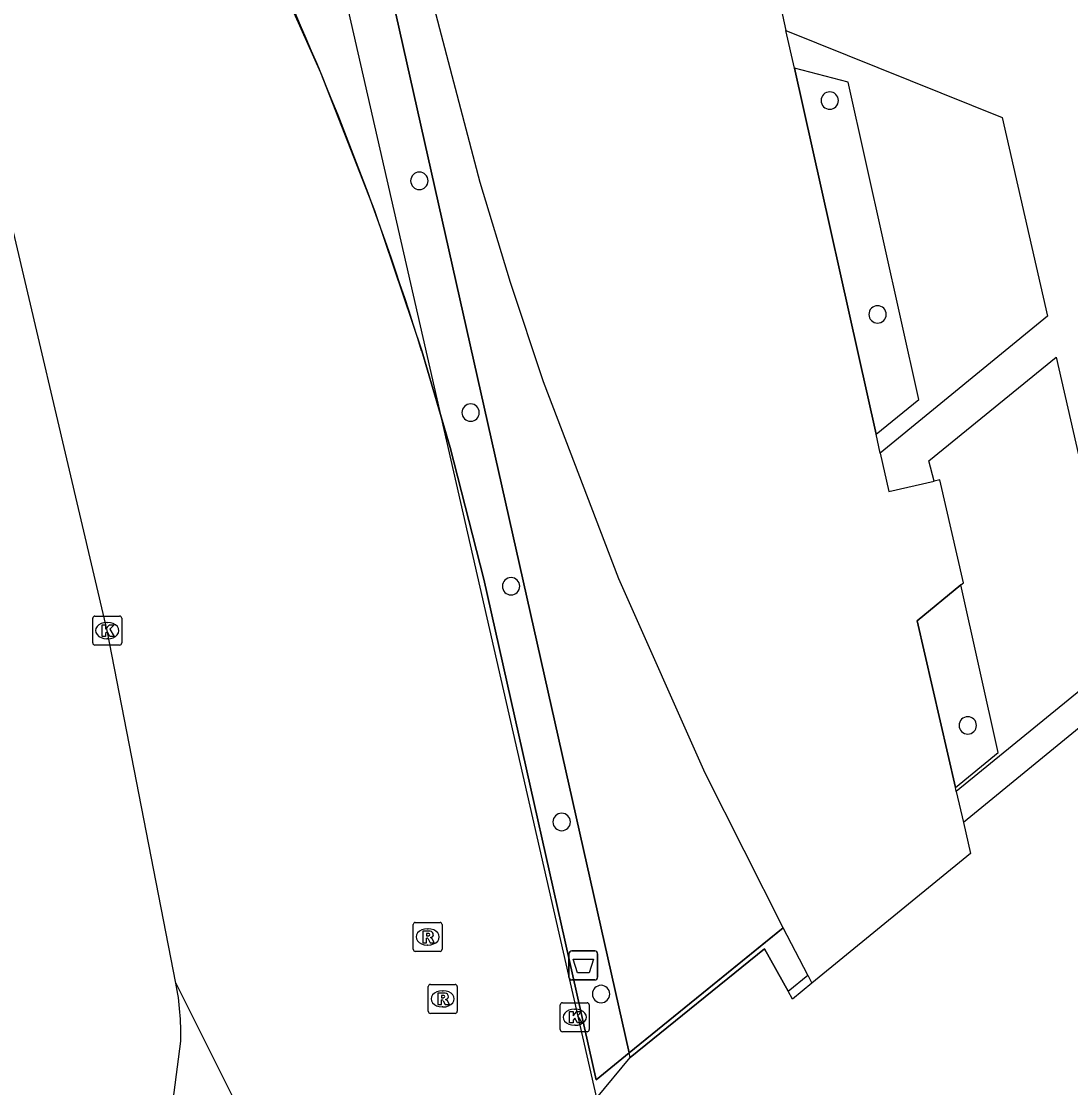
# Model space of a CAD drawing. Extents: x 160806 to 161707, y 383697 to 384148.
# Drawn here: x 161397.72 to 161433.94, y 383859.4 to 383896.21 of the extents above; entities that cross this region are included whole.
import ezdxf

# ---------------------------------------------------------------- set-up
doc = ezdxf.new("R2010")
doc.units = 0
for name, color, linetype in [('IMGEO_Afvalbak', 7, 'Continuous'), ('IMGEO_Hek', 7, 'Continuous'), ('IMGEO_Kolk', 7, 'Continuous'), ('IMGEO_Lijnafwatering', 7, 'Continuous'), ('IMGEO_Muur', 7, 'Continuous'), ('IMGEO_OVBaan_gesloten', 7, 'Continuous'), ('IMGEO_Pand', 7, 'Continuous'), ('IMGEO_Pand_overbouw', 7, 'Continuous'), ('IMGEO_Rijbaan_lokaal_open', 7, 'Continuous'), ('IMGEO_Rioolput', 7, 'Continuous'), ('IMGEO_Voetpad_gesloten', 7, 'Continuous'), ('IMGEO_Voetpad_open', 7, 'Continuous')]:
    doc.layers.add(name, color=color, linetype=linetype)

msp = doc.modelspace()

# ---------------------------------------------------------------- linework, layer by layer
at = {"layer": 'IMGEO_Afvalbak'}
for p, q in [((161416.725, 383864.121), (161417.515, 383864.121)), ((161417.515, 383864.121), (161416.725, 383864.121)), ((161416.625, 383863.221), (161416.625, 383864.021)), ((161416.625, 383864.021), (161416.625, 383863.221)), ((161417.615, 383864.021), (161417.615, 383863.221)), ((161417.615, 383863.221), (161417.615, 383864.021)), ((161417.515, 383863.121), (161416.725, 383863.121)), ((161416.725, 383863.121), (161417.515, 383863.121))]:
    msp.add_line(p, q, dxfattribs=at)
msp.add_lwpolyline([(161416.768, 383863.835), (161417.472, 383863.835), (161417.323, 383863.365), (161416.917, 383863.365), (161416.768, 383863.835)], dxfattribs=at)
for centre, start, end in [((161416.725, 383864.021), 90, 180), ((161416.725, 383864.021), 90, 180), ((161417.515, 383864.021), 0, 90), ((161417.515, 383864.021), 360, 90), ((161416.725, 383863.221), 180, 270), ((161416.725, 383863.221), 180, 270), ((161417.515, 383863.221), 270, 0), ((161417.515, 383863.221), 270, 0)]:
    msp.add_arc(centre, 0.1, start, end, dxfattribs=at)
at = {"layer": 'IMGEO_Hek'}
for points in [[(161418.7, 383860.601), (161410.296, 383898.071)], [(161424.185, 383862.737), (161423.37, 383864.191), (161418.734, 383860.447)], [(161418.734, 383860.447), (161418.7, 383860.601)]]:
    msp.add_lwpolyline(points, dxfattribs=at)
at = {"layer": 'IMGEO_Kolk'}
for p, q in [((161400.188, 383874.753), (161400.188, 383875.605)), ((161400.263, 383875.679), (161401.115, 383875.679)), ((161401.189, 383875.605), (161401.189, 383874.753)), ((161400.676, 383875.459), (161400.701, 383875.459)), ((161400.699, 383874.899), (161400.674, 383874.899)), ((161401.115, 383874.679), (161400.263, 383874.679)), ((161416.324, 383861.41), (161416.324, 383862.262)), ((161416.399, 383862.336), (161417.251, 383862.336)), ((161417.325, 383862.262), (161417.325, 383861.41)), ((161416.812, 383862.116), (161416.837, 383862.116)), ((161416.835, 383861.556), (161416.81, 383861.556)), ((161417.251, 383861.336), (161416.399, 383861.336))]:
    msp.add_line(p, q, dxfattribs=at)
for points in [[(161400.188, 383874.753), (161400.188, 383875.605)], [(161400.263, 383875.679), (161401.115, 383875.679)], [(161401.189, 383875.605), (161401.189, 383874.753)], [(161400.509, 383875.379), (161400.632, 383875.379), (161400.632, 383875.228), (161400.762, 383875.379), (161400.926, 383875.379), (161400.78, 383875.228), (161400.933, 383874.979), (161400.781, 383874.979), (161400.696, 383875.143), (161400.632, 383875.076), (161400.632, 383874.979), (161400.509, 383874.979), (161400.509, 383875.379)], [(161401.115, 383874.679), (161400.263, 383874.679)], [(161416.324, 383861.41), (161416.324, 383862.262)], [(161416.399, 383862.336), (161417.251, 383862.336)], [(161417.325, 383862.262), (161417.325, 383861.41)], [(161416.645, 383862.036), (161416.768, 383862.036), (161416.768, 383861.885), (161416.898, 383862.036), (161417.062, 383862.036), (161416.916, 383861.885), (161417.069, 383861.636), (161416.917, 383861.636), (161416.832, 383861.8), (161416.768, 383861.733), (161416.768, 383861.636), (161416.645, 383861.636), (161416.645, 383862.036)], [(161417.251, 383861.336), (161416.399, 383861.336)]]:
    msp.add_lwpolyline(points, dxfattribs=at)
for centre, start, end in [((161400.265, 383875.603), 91.552, 178.448), ((161400.265, 383875.603), 91.552, 178.448), ((161401.113, 383875.603), 1.552, 88.448), ((161401.113, 383875.603), 1.552, 88.448), ((161400.265, 383874.755), 181.552, 268.448), ((161400.265, 383874.755), 181.552, 268.448), ((161401.113, 383874.755), 271.552, 358.448), ((161401.113, 383874.755), 271.552, 358.448), ((161416.401, 383862.26), 91.552, 178.448), ((161416.401, 383862.26), 91.552, 178.448), ((161417.249, 383862.26), 1.552, 88.448), ((161417.249, 383862.26), 1.552, 88.448), ((161416.401, 383861.412), 181.552, 268.448), ((161416.401, 383861.412), 181.552, 268.448), ((161417.249, 383861.412), 271.552, 358.448), ((161417.249, 383861.412), 271.552, 358.448)]:
    msp.add_arc(centre, 0.0765, start, end, dxfattribs=at)
for centre, major_axis, ratio, start_param, end_param in [((161400.675, 383875.179), (-0.387, 0.002), 0.722429, 4.712389, 7.853982), ((161400.7, 383875.179), (-0.39, 0.002), 0.717154, 1.570796, 4.712389), ((161416.811, 383861.836), (-0.387, 0.002), 0.722429, 4.712389, 7.853982), ((161416.836, 383861.836), (-0.39, 0.002), 0.717154, 1.570796, 4.712389)]:
    msp.add_ellipse(centre, major_axis=major_axis, ratio=ratio, start_param=start_param, end_param=end_param, dxfattribs=at)
at = {"layer": 'IMGEO_Lijnafwatering'}
msp.add_lwpolyline([(161446.22, 383881.633), (161430.238, 383868.553)], dxfattribs=at)
at = {"layer": 'IMGEO_Muur'}
for points in [[(161424.185, 383862.737), (161424.864, 383863.286)], [(161425.009, 383863.006), (161424.344, 383862.463), (161424.185, 383862.737)]]:
    msp.add_lwpolyline(points, dxfattribs=at)
at = {"layer": 'IMGEO_OVBaan_gesloten'}
for points in [[(161403.061, 383863.005), (161400.689, 383875.179), (161396.546, 383892.763), (161391.176, 383917.319), (161390.711, 383919.595)], [(161401.486, 383847.747), (161402.543, 383855.697), (161403.228, 383861.014)]]:
    msp.add_lwpolyline(points, dxfattribs=at)
msp.add_arc((161394.242, 383861.263), 8.989, 358.4141, 11.1751, dxfattribs=at)
at = {"layer": 'IMGEO_Pand'}
for points in [[(161424.012, 383864.925), (161421.322, 383870.26), (161418.342, 383876.968), (161415.742, 383883.762), (161414.609, 383887.201), (161413.557, 383890.652), (161411.798, 383897.366), (161410.827, 383897.586), (161410.742, 383897.964)], [(161423.875, 383896.96), (161424.112, 383895.898)], [(161424.404, 383894.59), (161424.112, 383895.898)], [(161427.224, 383881.959), (161424.404, 383894.59)], [(161427.37, 383881.304), (161427.224, 383881.959)], [(161427.37, 383881.304), (161427.664, 383879.987), (161429.23, 383880.342)], [(161430.153, 383876.76), (161430.239, 383876.831), (161429.421, 383880.385), (161429.23, 383880.342)], [(161429.96, 383869.767), (161428.642, 383875.514), (161430.153, 383876.76)], [(161429.991, 383869.63), (161430.238, 383868.553), (161430.482, 383867.488), (161425.009, 383863.006)], [(161429.991, 383869.63), (161429.96, 383869.767)], [(161424.864, 383863.286), (161424.012, 383864.925)], [(161424.864, 383863.286), (161425.009, 383863.006)]]:
    msp.add_lwpolyline(points, dxfattribs=at)
for centre, start, end in [((161425.626, 383893.477), 90, 270), ((161425.626, 383893.477), 270, 90), ((161411.461, 383890.705), 90, 270), ((161411.461, 383890.705), 270, 90), ((161427.274, 383886.093), 90, 270), ((161427.274, 383886.093), 270, 90), ((161413.231, 383882.705), 90, 270), ((161413.231, 383882.705), 270, 90), ((161414.626, 383876.712), 90, 270), ((161414.626, 383876.712), 270, 90), ((161430.389, 383871.906), 90, 270), ((161430.389, 383871.906), 270, 90), ((161416.373, 383868.574), 90, 270), ((161416.373, 383868.574), 270, 90), ((161417.733, 383862.636), 90, 270), ((161417.733, 383862.636), 270, 90)]:
    msp.add_arc(centre, 0.3, start, end, dxfattribs=at)
at = {"layer": 'IMGEO_Pand_overbouw'}
for points in [[(161576.544, 383863.524), (161556.299, 383953.974), (161403.923, 383918.874), (161417.58, 383859.039), (161456.542, 383836.683)], [(161405.973, 383899.115), (161408.052, 383894.445), (161409.909, 383889.683), (161411.541, 383884.838), (161412.522, 383881.497), (161413.685, 383876.957), (161417.567, 383859.679), (161418.7, 383860.601), (161424.012, 383864.925), (161421.322, 383870.26), (161418.342, 383876.968), (161415.742, 383883.762), (161414.609, 383887.201), (161413.557, 383890.652), (161411.798, 383897.366), (161410.827, 383897.586), (161410.742, 383897.964), (161410.296, 383898.071), (161408.481, 383898.51)], [(161427.224, 383881.959), (161428.701, 383883.153), (161426.258, 383894.111), (161424.404, 383894.59)], [(161428.642, 383875.514), (161429.96, 383869.767), (161431.439, 383870.971), (161430.153, 383876.76)]]:
    msp.add_lwpolyline(points, close=True, dxfattribs=at)
at = {"layer": 'IMGEO_Rijbaan_lokaal_open'}
for points in [[(161418.7, 383860.601), (161417.567, 383859.679), (161413.685, 383876.957), (161412.522, 383881.497), (161411.541, 383884.838)], [(161403.061, 383863.005), (161411.478, 383846.162), (161418.448, 383842.342), (161419.198, 383841.931), (161426.148, 383838.123), (161405.74, 383833.578), (161405.826, 383833.211)], [(161459.23, 383837.816), (161455.886, 383837.059), (161417.58, 383859.039), (161418.734, 383860.447)], [(161418.734, 383860.447), (161418.7, 383860.601)]]:
    msp.add_lwpolyline(points, dxfattribs=at)
msp.add_arc((161307.805, 383852.606), 108.628, 17.2609, 25.35045, dxfattribs=at)
at = {"layer": 'IMGEO_Rioolput'}
for p, q in [((161411.247, 383864.181), (161411.247, 383865.033)), ((161411.322, 383865.107), (161412.174, 383865.107)), ((161411.735, 383864.887), (161411.76, 383864.887)), ((161412.248, 383865.033), (161412.248, 383864.181)), ((161412.174, 383864.107), (161411.322, 383864.107)), ((161411.758, 383864.327), (161411.733, 383864.327)), ((161411.841, 383862.969), (161412.693, 383862.969)), ((161411.766, 383862.043), (161411.766, 383862.895)), ((161412.254, 383862.749), (161412.279, 383862.749)), ((161412.767, 383862.895), (161412.767, 383862.043)), ((161412.693, 383861.969), (161411.841, 383861.969)), ((161412.277, 383862.189), (161412.252, 383862.189))]:
    msp.add_line(p, q, dxfattribs=at)
for points in [[(161411.247, 383864.181), (161411.247, 383865.033)], [(161411.322, 383865.107), (161412.174, 383865.107)], [(161411.836, 383864.805), (161411.584, 383864.807), (161411.584, 383864.407)], [(161412.248, 383865.033), (161412.248, 383864.181)], [(161411.584, 383864.407), (161411.708, 383864.407), (161411.708, 383864.569), (161411.719, 383864.569)], [(161411.762, 383864.726), (161411.708, 383864.726), (161411.708, 383864.645)], [(161411.708, 383864.645), (161411.76, 383864.645)], [(161411.766, 383864.54), (161411.837, 383864.407), (161411.977, 383864.407), (161411.912, 383864.533)], [(161412.174, 383864.107), (161411.322, 383864.107)], [(161411.841, 383862.969), (161412.693, 383862.969)], [(161411.766, 383862.043), (161411.766, 383862.895)], [(161412.355, 383862.667), (161412.103, 383862.669), (161412.103, 383862.269)], [(161412.281, 383862.588), (161412.227, 383862.588), (161412.227, 383862.507)], [(161412.767, 383862.895), (161412.767, 383862.043)], [(161412.103, 383862.269), (161412.227, 383862.269), (161412.227, 383862.431), (161412.238, 383862.431)], [(161412.227, 383862.507), (161412.279, 383862.507)], [(161412.285, 383862.402), (161412.356, 383862.269), (161412.496, 383862.269), (161412.431, 383862.395)], [(161412.693, 383861.969), (161411.841, 383861.969)]]:
    msp.add_lwpolyline(points, dxfattribs=at)
for centre, radius, start, end in [((161411.324, 383865.031), 0.0765, 91.552, 178.448), ((161411.324, 383865.031), 0.0765, 91.552, 178.448), ((161411.835, 383864.695), 0.109, 350.3612, 89.416), ((161412.172, 383865.031), 0.0765, 1.552, 88.448), ((161412.172, 383865.031), 0.0765, 1.552, 88.448), ((161411.718, 383864.516), 0.0533, 26.0293, 88.6989), ((161411.744, 383864.834), 0.19, 274.7715, 282.9687), ((161411.768, 383864.63), 0.0964, 77.0061, 93.1865), ((161411.782, 383864.687), 0.0378, 276.6634, 79.6772), ((161411.833, 383864.695), 0.112, 277.5842, 350.9817), ((161411.817, 383864.48), 0.108, 29.5134, 73.7905), ((161411.324, 383864.183), 0.0765, 181.552, 268.448), ((161411.324, 383864.183), 0.0765, 181.552, 268.448), ((161412.172, 383864.183), 0.0765, 271.552, 358.448), ((161412.172, 383864.183), 0.0765, 271.552, 358.448), ((161411.843, 383862.893), 0.0765, 91.552, 178.448), ((161411.843, 383862.893), 0.0765, 91.552, 178.448), ((161412.691, 383862.893), 0.0765, 1.552, 88.448), ((161412.691, 383862.893), 0.0765, 1.552, 88.448), ((161412.287, 383862.492), 0.0964, 77.0061, 93.1865), ((161412.301, 383862.549), 0.0378, 276.6634, 79.6772), ((161412.354, 383862.557), 0.109, 350.3612, 89.416), ((161412.237, 383862.378), 0.0533, 26.0293, 88.6989), ((161412.263, 383862.696), 0.19, 274.7715, 282.9687), ((161412.352, 383862.557), 0.112, 277.5842, 350.9817), ((161412.336, 383862.342), 0.108, 29.5134, 73.7905), ((161411.843, 383862.045), 0.0765, 181.552, 268.448), ((161411.843, 383862.045), 0.0765, 181.552, 268.448), ((161412.691, 383862.045), 0.0765, 271.552, 358.448), ((161412.691, 383862.045), 0.0765, 271.552, 358.448)]:
    msp.add_arc(centre, radius, start, end, dxfattribs=at)
for centre, major_axis, ratio, start_param, end_param in [((161411.734, 383864.607), (-0.387, 0.002), 0.722429, 4.712389, 7.853982), ((161411.759, 383864.607), (-0.39, 0.002), 0.717154, 1.570796, 4.712389), ((161412.253, 383862.469), (-0.387, 0.002), 0.722429, 4.712389, 7.853982), ((161412.278, 383862.469), (-0.39, 0.002), 0.717154, 1.570796, 4.712389)]:
    msp.add_ellipse(centre, major_axis=major_axis, ratio=ratio, start_param=start_param, end_param=end_param, dxfattribs=at)
at = {"layer": 'IMGEO_Voetpad_gesloten'}
for points in [[(161424.012, 383864.925), (161423.289, 383864.336), (161418.7, 383860.601)], [(161418.734, 383860.447), (161423.37, 383864.191), (161424.185, 383862.737)]]:
    msp.add_lwpolyline(points, dxfattribs=at)
at = {"layer": 'IMGEO_Voetpad_open'}
for points in [[(161410.296, 383898.071), (161418.7, 383860.601)], [(161424.112, 383895.898), (161431.578, 383892.887), (161433.14, 383886.03), (161427.37, 383881.304)], [(161427.224, 383881.959), (161428.701, 383883.153), (161426.258, 383894.111), (161424.404, 383894.59)], [(161429.23, 383880.342), (161429.044, 383881.036), (161433.434, 383884.613), (161435.782, 383874.353), (161429.991, 383869.63)], [(161429.96, 383869.767), (161431.439, 383870.971), (161430.153, 383876.76)]]:
    msp.add_lwpolyline(points, dxfattribs=at)

doc.saveas('drawing.dxf')
